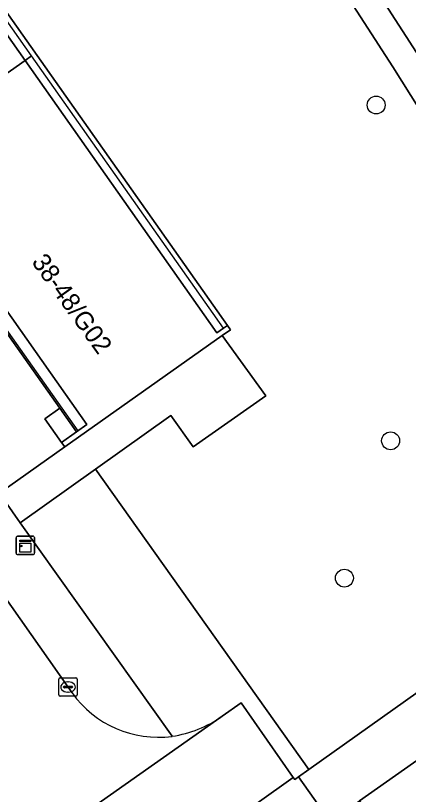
# Model space of a CAD drawing. Extents: x 159352 to 160617, y 385888 to 387323.
# Drawn here: x 160090.01 to 160111.5, y 387166.77 to 387209.38 of the extents above; entities that cross this region are included whole.
import ezdxf

# ---------------------------------------------------------------- set-up
doc = ezdxf.new("R2010")
doc.units = 0
for name, color, linetype in [('IMGEO_Boom', 7, 'Continuous'), ('IMGEO_Fietspad_gesloten', 7, 'Continuous'), ('IMGEO_Groenvoorziening', 7, 'Continuous'), ('IMGEO_Kast', 7, 'Continuous'), ('IMGEO_Kolk', 7, 'Continuous'), ('IMGEO_Pand', 7, 'Continuous'), ('IMGEO_Pand_nummerreeks', 7, 'Continuous'), ('IMGEO_Pand_overbouw', 7, 'Continuous'), ('IMGEO_Parkeervlak_open', 7, 'Continuous'), ('IMGEO_Rijbaan_lokaal_open', 7, 'Continuous'), ('IMGEO_Voetpad_open', 7, 'Continuous')]:
    doc.layers.add(name, color=color, linetype=linetype)

msp = doc.modelspace()

# ---------------------------------------------------------------- linework, layer by layer
at = {"layer": 'IMGEO_Boom'}
for centre in [(160109.738, 387204.483), (160110.528, 387186.115), (160108.001, 387178.603)]:
    msp.add_circle(centre, 0.489, dxfattribs=at)
at = {"layer": 'IMGEO_Fietspad_gesloten'}
msp.add_lwpolyline([(160059.646, 387289.834), (160059.735, 387289.888), (160073.984, 387267.224), (160090.197, 387241.473), (160102.688, 387221.699), (160111.944, 387207.355), (160162.997, 387126.094), (160168.72, 387116.98), (160180.729, 387097.854), (160243.818, 386997.378), (160260.746, 386970.418), (160299.01, 386909.452)], dxfattribs=at)
at = {"layer": 'IMGEO_Groenvoorziening'}
for points in [[(160125.952, 387182.217), (160110.658, 387206.565), (160101.435, 387220.835), (160089.173, 387240.254), (160089.06, 387240.434), (160088.194, 387239.858), (160087.591, 387240.89), (160088.399, 387241.482), (160088.294, 387241.649), (160072.457, 387266.807)], [(160055.344, 387245.866), (160061.889, 387236.885), (160062.993, 387237.663), (160066.918, 387240.492), (160069.339, 387237.153), (160069.831, 387237.501), (160069.999, 387237.253), (160101.595, 387192.43), (160101.768, 387192.185), (160101.318, 387191.868), (160103.698, 387188.573), (160099.727, 387185.778), (160098.501, 387187.499), (160094.378, 387184.565), (160106.061, 387168.128), (160120.668, 387178.511)], [(160101.32, 387171.044), (160102.343, 387171.771), (160105.2, 387167.698), (160105.29, 387167.59), (160105.495, 387167.726), (160106.061, 387168.128), (160094.378, 387184.565), (160090.252, 387181.629), (160098.569, 387169.947)]]:
    msp.add_lwpolyline(points, dxfattribs=at)
msp.add_lwpolyline([(160122.428, 387175.996), (160108.833, 387166.419), (160119.179, 387151.703), (160122.737, 387154.222), (160121.51, 387155.932), (160125.434, 387158.692), (160127.774, 387155.373), (160127.947, 387155.128), (160148.834, 387125.608), (160159.538, 387110.302), (160159.711, 387110.057), (160162.066, 387106.717), (160158.175, 387103.98), (160156.964, 387105.693), (160152.299, 387102.397), (160177.924, 387066.566), (160192.245, 387076.712), (160160.899, 387126.68), (160127.555, 387179.648)], close=True, dxfattribs=at)
msp.add_arc((160097.547, 387176.508), 6.64, 278.8549, 304.6258, dxfattribs=at)
at = {"layer": 'IMGEO_Kast'}
for p, q in [((160090.037, 387179.969), (160090.037, 387180.81)), ((160090.037, 387180.81), (160090.037, 387179.969)), ((160090.112, 387180.894), (160090.953, 387180.894)), ((160090.953, 387180.894), (160090.112, 387180.894)), ((160091.037, 387180.819), (160091.037, 387179.978)), ((160091.037, 387179.978), (160091.037, 387180.819)), ((160090.962, 387179.894), (160090.121, 387179.894)), ((160090.121, 387179.894), (160090.962, 387179.894))]:
    msp.add_line(p, q, dxfattribs=at)
for points in [[(160090.232, 387180.684), (160090.832, 387180.684), (160090.832, 387180.599), (160090.232, 387180.599), (160090.232, 387180.684)], [(160090.232, 387180.509), (160090.832, 387180.509), (160090.832, 387180.02), (160090.232, 387180.02), (160090.232, 387180.509)]]:
    msp.add_lwpolyline(points, dxfattribs=at)
msp.add_circle((160090.316, 387180.358), 0.0377, dxfattribs=at)
for centre, start, end in [((160090.115, 387180.816), 92.4484, 184.2845), ((160090.115, 387180.816), 92.4484, 184.2845), ((160090.959, 387180.816), 2.4484, 94.2845), ((160090.959, 387180.816), 2.4484, 94.2845), ((160090.115, 387179.972), 182.4484, 274.2845), ((160090.115, 387179.972), 182.4484, 274.2845), ((160090.959, 387179.972), 272.4484, 4.2845), ((160090.959, 387179.972), 272.4484, 4.2845)]:
    msp.add_arc(centre, 0.0779, start, end, dxfattribs=at)
at = {"layer": 'IMGEO_Kolk'}
for p, q in [((160092.451, 387173.144), (160093.303, 387173.144)), ((160092.376, 387172.218), (160092.376, 387173.07)), ((160092.635, 387172.638), (160092.635, 387172.65)), ((160092.678, 387172.687), (160093.076, 387172.687)), ((160092.864, 387172.924), (160092.889, 387172.924)), ((160093.119, 387172.65), (160093.119, 387172.638)), ((160093.377, 387173.07), (160093.377, 387172.218)), ((160093.073, 387172.601), (160092.675, 387172.601)), ((160092.887, 387172.364), (160092.862, 387172.364)), ((160093.303, 387172.144), (160092.451, 387172.144))]:
    msp.add_line(p, q, dxfattribs=at)
for points in [[(160092.451, 387173.144), (160093.303, 387173.144)], [(160092.376, 387172.218), (160092.376, 387173.07)], [(160093.377, 387173.07), (160093.377, 387172.218)], [(160093.303, 387172.144), (160092.451, 387172.144)]]:
    msp.add_lwpolyline(points, dxfattribs=at)
for centre, radius, start, end in [((160092.453, 387173.068), 0.0765, 91.552, 178.448), ((160092.453, 387173.068), 0.0765, 91.552, 178.448), ((160093.301, 387173.068), 0.0765, 1.552, 88.448), ((160093.301, 387173.068), 0.0765, 1.552, 88.448), ((160092.675, 387172.647), 0.0403, 85.8775, 175.7526), ((160093.08, 387172.649), 0.0386, 1.7309, 96.639), ((160092.672, 387172.637), 0.0366, 178.938, 274.7102), ((160093.076, 387172.644), 0.043, 264.8664, 352.4533), ((160092.453, 387172.22), 0.0765, 181.552, 268.448), ((160092.453, 387172.22), 0.0765, 181.552, 268.448), ((160093.301, 387172.22), 0.0765, 271.552, 358.448), ((160093.301, 387172.22), 0.0765, 271.552, 358.448)]:
    msp.add_arc(centre, radius, start, end, dxfattribs=at)
for centre, major_axis, ratio, start_param, end_param in [((160092.863, 387172.644), (-0.387, 0.002), 0.722429, 4.712389, 7.853982), ((160092.888, 387172.644), (-0.39, 0.002), 0.717154, 1.570796, 4.712389)]:
    msp.add_ellipse(centre, major_axis=major_axis, ratio=ratio, start_param=start_param, end_param=end_param, dxfattribs=at)
at = {"layer": 'IMGEO_Pand'}
for points in [[(160079.979, 387221.887), (160071.493, 387215.906), (160071.573, 387215.795), (160072.36, 387216.334), (160072.946, 387216.735), (160075.504, 387213.115), (160077.558, 387210.21), (160078.484, 387208.899), (160078.721, 387208.564), (160078.924, 387208.277), (160083.338, 387202.031), (160082.744, 387201.612), (160081.967, 387201.063), (160082.049, 387200.954), (160090.522, 387206.926)], [(160090.522, 387206.926), (160082.049, 387200.954), (160082.13, 387200.845), (160082.899, 387201.391), (160083.484, 387201.806), (160086.061, 387198.146), (160088.09, 387195.263), (160089.026, 387193.934), (160089.301, 387193.542), (160089.453, 387193.327), (160093.907, 387186.999), (160093.335, 387186.597), (160092.523, 387186.026), (160092.693, 387185.783), (160101.318, 387191.868), (160101.768, 387192.185), (160101.595, 387192.43), (160101.383, 387192.28), (160101.023, 387192.026)]]:
    msp.add_lwpolyline(points, close=True, dxfattribs=at)
at = {"layer": 'IMGEO_Pand_overbouw'}
for points in [[(160080.339, 387222.141), (160079.979, 387221.887), (160090.522, 387206.926), (160090.882, 387207.18)], [(160090.882, 387207.18), (160090.522, 387206.926), (160101.023, 387192.026), (160101.383, 387192.28)], [(160083.484, 387201.806), (160082.954, 387201.43), (160093.417, 387186.655), (160093.907, 387186.999), (160089.453, 387193.327), (160089.301, 387193.542), (160089.026, 387193.934), (160088.09, 387195.263), (160086.061, 387198.146)]]:
    msp.add_lwpolyline(points, close=True, dxfattribs=at)
at = {"layer": 'IMGEO_Parkeervlak_open'}
msp.add_lwpolyline([(160089.11, 387183.247), (160092.693, 387185.783), (160092.523, 387186.026), (160091.607, 387187.313), (160092.421, 387187.892), (160088.874, 387192.92), (160084.465, 387189.826)], close=True, dxfattribs=at)
at = {"layer": 'IMGEO_Rijbaan_lokaal_open'}
for points in [[(160093.103, 387172.318), (160092.876, 387172.643), (160086.659, 387181.459), (160081.656, 387188.529), (160081.155, 387189.222), (160076.145, 387196.356)], [(160090.766, 387157.463), (160094.63, 387160.177), (160097.436, 387162.169), (160105.2, 387167.698), (160102.343, 387171.771), (160101.32, 387171.044), (160087.465, 387161.304), (160087.266, 387161.158), (160085.922, 387160.251), (160085.424, 387159.915), (160083.907, 387158.86), (160083.762, 387158.757), (160074.26, 387152.018), (160066.814, 387146.707), (160062.708, 387143.818), (160055.942, 387139.069), (160055.731, 387138.932)], [(160087.465, 387161.304), (160101.32, 387171.044)]]:
    msp.add_lwpolyline(points, dxfattribs=at)
for centre, radius, start, end in [((160097.805, 387175.671), 5.775, 215.4953, 277.6049), ((160097.547, 387176.508), 6.64, 278.8549, 304.6258)]:
    msp.add_arc(centre, radius, start, end, dxfattribs=at)
at = {"layer": 'IMGEO_Voetpad_open'}
for points in [[(160057.894, 387289.963), (160058.703, 387288.677), (160062.079, 387283.309), (160062.419, 387282.768), (160066.736, 387275.904), (160072.457, 387266.807), (160088.294, 387241.649), (160088.399, 387241.482), (160088.925, 387240.647), (160089.06, 387240.434), (160089.173, 387240.254), (160101.435, 387220.835), (160110.658, 387206.565), (160125.952, 387182.217), (160127.555, 387179.648), (160160.899, 387126.68), (160192.245, 387076.712)], [(160260.746, 386970.418), (160243.818, 386997.378), (160180.729, 387097.854), (160168.72, 387116.98), (160162.997, 387126.094), (160111.944, 387207.355), (160102.688, 387221.699), (160090.197, 387241.473), (160073.984, 387267.224), (160059.735, 387289.888), (160059.646, 387289.834)], [(160098.569, 387169.947), (160090.252, 387181.629), (160089.11, 387183.247), (160089.093, 387183.235), (160086.659, 387181.459), (160092.876, 387172.643), (160093.103, 387172.318)]]:
    msp.add_lwpolyline(points, dxfattribs=at)
for points in [[(160069.999, 387237.253), (160069.792, 387237.106), (160069.432, 387236.852), (160079.979, 387221.887), (160090.522, 387206.926), (160101.023, 387192.026), (160101.383, 387192.28), (160101.595, 387192.43)], [(160093.335, 387186.597), (160093.907, 387186.999), (160089.453, 387193.327), (160088.874, 387192.92), (160092.421, 387187.892)], [(160090.252, 387181.629), (160094.378, 387184.565), (160098.501, 387187.499), (160099.727, 387185.778), (160103.698, 387188.573), (160101.318, 387191.868), (160092.693, 387185.783), (160089.11, 387183.247)], [(160091.607, 387187.313), (160092.523, 387186.026), (160093.335, 387186.597), (160092.421, 387187.892)], [(160127.555, 387179.648), (160125.952, 387182.217), (160120.668, 387178.511), (160106.061, 387168.128), (160105.495, 387167.726), (160107.159, 387165.361), (160108.833, 387166.419), (160122.428, 387175.996)], [(160099.163, 387159.708), (160099.389, 387159.867), (160104.47, 387163.457), (160107.159, 387165.361), (160105.495, 387167.726), (160105.29, 387167.59), (160105.2, 387167.698), (160097.436, 387162.169)]]:
    msp.add_lwpolyline(points, close=True, dxfattribs=at)
msp.add_arc((160097.805, 387175.671), 5.775, 215.4953, 277.6049, dxfattribs=at)

# ---------------------------------------------------------------- texts
at = {"layer": 'IMGEO_Pand_nummerreeks'}
msp.add_text('38-48/G02', height=1, rotation=305.7867, dxfattribs=at).set_placement((160090.848, 387195.892))

doc.saveas('drawing.dxf')
